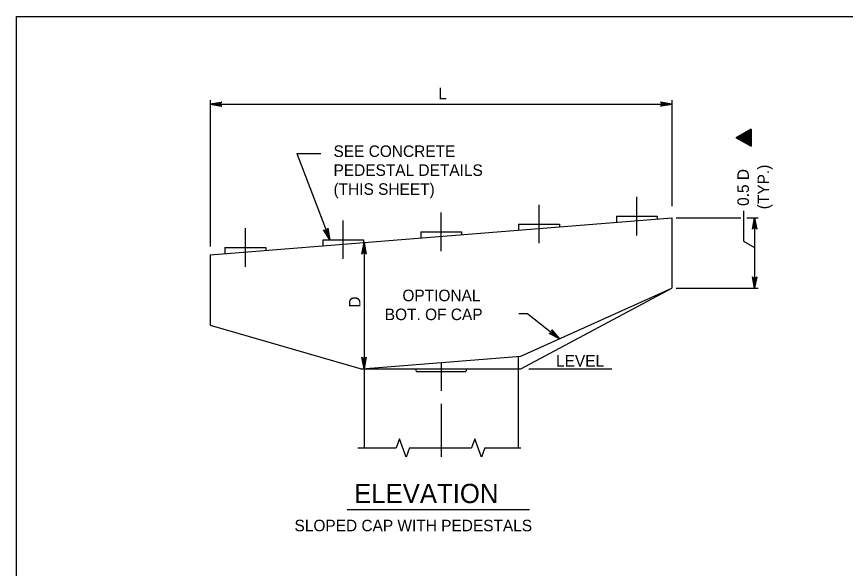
# Model space of a CAD drawing. Extents: x 646165 to 651486, y 296916 to 299292.
# Drawn here: x 650670.6 to 650886, y 298539.9 to 298683.3 of the extents above; entities that cross this region are included whole.
import ezdxf

# ---------------------------------------------------------------- set-up
doc = ezdxf.new("R2010")
doc.units = 0
for name, color, linetype in [('2', 7, 'Continuous'), ('50', 7, 'Continuous'), ('51', 7, 'Continuous'), ('52', 7, 'Continuous'), ('53', 7, 'Continuous')]:
    doc.layers.add(name, color=color, linetype=linetype)

msp = doc.modelspace()

# ---------------------------------------------------------------- linework, layer by layer
at = {"layer": '2'}
for p, q in [((650670.59, 298119.25), (650670.59, 298683.25)), ((650670.59, 298683.25), (651456.59, 298683.25))]:
    msp.add_line(p, q, dxfattribs=at)
at = {"layer": '50'}
for p, q in [((650806.38, 298624.35), (650806.38, 298634.35)), ((650831.78, 298626.38), (650831.78, 298636.38)), ((650780.92, 298622.31), (650780.92, 298632.31)), ((650755.46, 298620.27), (650755.46, 298630.27)), ((650730.06, 298618.23), (650730.06, 298628.23)), ((650780.92, 298593.25), (650780.92, 298586.01)), ((650780.92, 298582.66), (650780.92, 298568.82))]:
    msp.add_line(p, q, dxfattribs=at)
at = {"layer": '51'}
for p, q in [((650720.92, 298621.33), (650840.92, 298630.95)), ((650826.48, 298631.38), (650837.08, 298631.38)), ((650826.48, 298631.38), (650826.48, 298629.79)), ((650837.08, 298631.38), (650837.08, 298630.64)), ((650840.92, 298630.95), (650840.92, 298612.67)), ((650801.08, 298629.35), (650811.68, 298629.35)), ((650801.08, 298629.35), (650801.08, 298627.76)), ((650811.68, 298629.35), (650811.68, 298628.61)), ((650775.62, 298627.31), (650786.22, 298627.31)), ((650775.62, 298627.31), (650775.62, 298625.71)), ((650786.22, 298627.31), (650786.22, 298626.56)), ((650750.16, 298625.27), (650760.76, 298625.27)), ((650750.16, 298625.27), (650750.16, 298623.67)), ((650760.76, 298625.27), (650760.76, 298624.52)), ((650724.76, 298623.23), (650735.36, 298623.23)), ((650724.76, 298623.23), (650724.76, 298621.63)), ((650735.36, 298623.23), (650735.36, 298622.48)), ((650720.92, 298621.33), (650720.92, 298603.05)), ((650801.67, 298591.75), (650840.92, 298612.67)), ((650801.67, 298595.02), (650840.92, 298612.67)), ((650720.92, 298603.05), (650760.17, 298591.75)), ((650760.33, 298591.71), (650801.67, 298595.02)), ((650800.92, 298594.96), (650800.92, 298591.75)), ((650760.17, 298591.75), (650801.67, 298591.75)), ((650760.17, 298591.75), (650760.33, 298591.71)), ((650760.92, 298591.75), (650760.92, 298571.15)), ((650774.25, 298591.75), (650774.45, 298591)), ((650787.59, 298591.75), (650787.39, 298591)), ((650800.92, 298591.75), (650800.92, 298571.15)), ((650774.45, 298591), (650787.39, 298591))]:
    msp.add_line(p, q, dxfattribs=at)
at = {"layer": '52'}
for p, q in [((650720.92, 298661.55), (650720.92, 298623.5)), ((650720.92, 298660.49), (650840.92, 298660.49)), ((650840.92, 298661.55), (650840.92, 298633.97)), ((650743.42, 298647.69), (650751.99, 298625.27)), ((650743.42, 298647.69), (650749.69, 298647.69)), ((650859.55, 298632.81), (650859.55, 298624.92)), ((650842.06, 298630.95), (650858.79, 298630.95)), ((650860.36, 298630.95), (650863.37, 298630.95)), ((650862.42, 298630.95), (650862.42, 298612.67)), ((650760.92, 298624.53), (650760.92, 298591.75)), ((650859.55, 298624.92), (650862.42, 298623.26)), ((650842.06, 298612.67), (650863.37, 298612.67)), ((650803.46, 298606.05), (650801.09, 298606.05)), ((650803.46, 298606.05), (650811.7, 298599.53)), ((650803.7, 298591.75), (650825.28, 298591.75)), ((650759.32, 298571.15), (650769.24, 298571.15)), ((650772.74, 298571.15), (650788.79, 298571.15)), ((650792.29, 298571.15), (650801.69, 298571.15))]:
    msp.add_line(p, q, dxfattribs=at)
for points in [[(650720.92, 298660.49), (650723.9, 298661.05), (650723.79, 298660.97), (650723.67, 298660.89), (650723.61, 298660.79), (650723.55, 298660.69), (650723.54, 298660.59), (650723.52, 298660.49), (650723.54, 298660.39), (650723.55, 298660.29), (650723.61, 298660.19), (650723.67, 298660.09), (650723.79, 298660.01), (650723.9, 298659.93), (650720.92, 298660.49), (650723.79, 298660.01), (650723.67, 298660.09), (650720.92, 298660.49), (650723.61, 298660.19), (650723.55, 298660.29), (650720.92, 298660.49), (650723.54, 298660.39), (650723.52, 298660.49), (650720.92, 298660.49), (650723.54, 298660.59), (650723.55, 298660.69), (650720.92, 298660.49), (650723.61, 298660.79), (650723.67, 298660.89), (650720.92, 298660.49), (650723.79, 298660.97)], [(650840.92, 298660.49), (650837.94, 298659.93), (650838.05, 298660.01), (650838.17, 298660.09), (650838.23, 298660.19), (650838.29, 298660.29), (650838.3, 298660.39), (650838.32, 298660.49), (650838.3, 298660.59), (650838.29, 298660.69), (650838.23, 298660.79), (650838.17, 298660.89), (650838.05, 298660.97), (650837.94, 298661.05), (650840.92, 298660.49), (650838.05, 298660.97), (650838.17, 298660.89), (650840.92, 298660.49), (650838.23, 298660.79), (650838.29, 298660.69), (650840.92, 298660.49), (650838.3, 298660.59), (650838.32, 298660.49), (650840.92, 298660.49), (650838.3, 298660.39), (650838.29, 298660.29), (650840.92, 298660.49), (650838.23, 298660.19), (650838.17, 298660.09), (650840.92, 298660.49), (650838.05, 298660.01)], [(650840.92, 298660.49), (650837.94, 298659.93), (650838.05, 298660.01), (650838.17, 298660.09), (650838.23, 298660.19), (650838.29, 298660.29), (650838.3, 298660.39), (650838.32, 298660.49), (650838.3, 298660.59), (650838.29, 298660.69), (650838.23, 298660.79), (650838.17, 298660.89), (650838.05, 298660.97), (650837.94, 298661.05), (650840.92, 298660.49), (650838.05, 298660.97), (650838.17, 298660.89), (650840.92, 298660.49), (650838.23, 298660.79), (650838.29, 298660.69), (650840.92, 298660.49), (650838.3, 298660.59), (650838.32, 298660.49), (650840.92, 298660.49), (650838.3, 298660.39), (650838.29, 298660.29), (650840.92, 298660.49), (650838.23, 298660.19), (650838.17, 298660.09), (650840.92, 298660.49), (650838.05, 298660.01)], [(650862.42, 298630.95), (650862.98, 298627.97), (650862.9, 298628.08), (650862.82, 298628.2), (650862.72, 298628.26), (650862.62, 298628.32), (650862.52, 298628.33), (650862.42, 298628.35), (650862.32, 298628.33), (650862.22, 298628.32), (650862.12, 298628.26), (650862.02, 298628.2), (650861.94, 298628.08), (650861.86, 298627.97), (650862.42, 298630.95), (650861.94, 298628.08), (650862.02, 298628.2), (650862.42, 298630.95), (650862.12, 298628.26), (650862.22, 298628.32), (650862.42, 298630.95), (650862.32, 298628.33), (650862.42, 298628.35), (650862.42, 298630.95), (650862.52, 298628.33), (650862.62, 298628.32), (650862.42, 298630.95), (650862.72, 298628.26), (650862.82, 298628.2), (650862.42, 298630.95), (650862.9, 298628.08)], [(650751.99, 298625.27), (650750.4, 298627.86), (650750.52, 298627.78), (650750.63, 298627.7), (650750.75, 298627.68), (650750.86, 298627.66), (650750.96, 298627.68), (650751.06, 298627.7), (650751.15, 298627.75), (650751.23, 298627.8), (650751.31, 298627.89), (650751.38, 298627.98), (650751.41, 298628.12), (650751.45, 298628.25), (650751.99, 298625.27), (650751.41, 298628.12), (650751.38, 298627.98), (650751.99, 298625.27), (650751.31, 298627.89), (650751.23, 298627.8), (650751.99, 298625.27), (650751.15, 298627.75), (650751.06, 298627.7), (650751.99, 298625.27), (650750.96, 298627.68), (650750.86, 298627.66), (650751.99, 298625.27), (650750.75, 298627.68), (650750.63, 298627.7), (650751.99, 298625.27), (650750.52, 298627.78)], [(650760.92, 298624.53), (650761.48, 298621.55), (650761.4, 298621.67), (650761.32, 298621.78), (650761.22, 298621.84), (650761.12, 298621.9), (650761.02, 298621.92), (650760.92, 298621.93), (650760.82, 298621.92), (650760.72, 298621.9), (650760.62, 298621.84), (650760.52, 298621.78), (650760.44, 298621.67), (650760.36, 298621.55), (650760.92, 298624.53), (650760.44, 298621.67), (650760.52, 298621.78), (650760.92, 298624.53), (650760.62, 298621.84), (650760.72, 298621.9), (650760.92, 298624.53), (650760.82, 298621.92), (650760.92, 298621.93), (650760.92, 298624.53), (650761.02, 298621.92), (650761.12, 298621.9), (650760.92, 298624.53), (650761.22, 298621.84), (650761.32, 298621.78), (650760.92, 298624.53), (650761.4, 298621.67)], [(650862.42, 298612.67), (650861.86, 298615.65), (650861.94, 298615.54), (650862.02, 298615.42), (650862.12, 298615.36), (650862.22, 298615.31), (650862.32, 298615.29), (650862.42, 298615.27), (650862.52, 298615.29), (650862.62, 298615.31), (650862.72, 298615.36), (650862.82, 298615.42), (650862.9, 298615.54), (650862.98, 298615.65), (650862.42, 298612.67), (650862.9, 298615.54), (650862.82, 298615.42), (650862.42, 298612.67), (650862.72, 298615.36), (650862.62, 298615.31), (650862.42, 298612.67), (650862.52, 298615.29), (650862.42, 298615.27), (650862.42, 298612.67), (650862.32, 298615.29), (650862.22, 298615.31), (650862.42, 298612.67), (650862.12, 298615.36), (650862.02, 298615.42), (650862.42, 298612.67), (650861.94, 298615.54)], [(650811.7, 298599.53), (650809.01, 298600.94), (650809.15, 298600.93), (650809.29, 298600.93), (650809.4, 298600.97), (650809.51, 298601.01), (650809.59, 298601.08), (650809.66, 298601.15), (650809.71, 298601.23), (650809.76, 298601.32), (650809.77, 298601.44), (650809.79, 298601.55), (650809.75, 298601.69), (650809.71, 298601.82), (650811.7, 298599.53), (650809.75, 298601.69), (650809.79, 298601.55), (650811.7, 298599.53), (650809.77, 298601.44), (650809.76, 298601.32), (650811.7, 298599.53), (650809.71, 298601.23), (650809.66, 298601.15), (650811.7, 298599.53), (650809.59, 298601.08), (650809.51, 298601.01), (650811.7, 298599.53), (650809.4, 298600.97), (650809.29, 298600.93), (650811.7, 298599.53), (650809.15, 298600.93)], [(650760.92, 298591.75), (650760.36, 298594.74), (650760.44, 298594.62), (650760.52, 298594.51), (650760.62, 298594.45), (650760.72, 298594.39), (650760.82, 298594.37), (650760.92, 298594.35), (650761.02, 298594.37), (650761.12, 298594.39), (650761.22, 298594.45), (650761.32, 298594.51), (650761.4, 298594.62), (650761.48, 298594.74), (650760.92, 298591.75), (650761.4, 298594.62), (650761.32, 298594.51), (650760.92, 298591.75), (650761.22, 298594.45), (650761.12, 298594.39), (650760.92, 298591.75), (650761.02, 298594.37), (650760.92, 298594.35), (650760.92, 298591.75), (650760.82, 298594.37), (650760.72, 298594.39), (650760.92, 298591.75), (650760.62, 298594.45), (650760.52, 298594.51), (650760.92, 298591.75), (650760.44, 298594.62)], [(650772.74, 298571.15), (650771.87, 298568.75), (650770.12, 298573.56), (650769.24, 298571.15)], [(650792.29, 298571.15), (650791.42, 298568.75), (650789.67, 298573.56), (650788.79, 298571.15)]]:
    msp.add_lwpolyline(points, dxfattribs=at)
at = {"layer": '53'}
for p, q in [((650860.2, 298651.78), (650860.2, 298651.78)), ((650756.53, 298555.16), (650803.89, 298555.16))]:
    msp.add_line(p, q, dxfattribs=at)
for points in [[(650861.49, 298649.55), (650861.49, 298654.01), (650857.63, 298651.78), (650861.49, 298649.55)], [(650861.49, 298649.55), (650857.63, 298651.78), (650861.49, 298654.01), (650861.49, 298649.55), (650857.74, 298651.77), (650861.44, 298653.94), (650861.45, 298649.64), (650857.85, 298651.78), (650861.38, 298653.85), (650861.4, 298649.74), (650857.97, 298651.79), (650861.31, 298653.75), (650861.34, 298649.84), (650858.08, 298651.78), (650861.26, 298653.66), (650861.27, 298649.95), (650858.22, 298651.79), (650861.21, 298653.55), (650861.21, 298650.07), (650858.36, 298651.78), (650861.14, 298653.44), (650861.15, 298650.17), (650858.49, 298651.78), (650861.07, 298653.33), (650861.08, 298650.28), (650858.62, 298651.78), (650861, 298653.21), (650861.02, 298650.38), (650858.74, 298651.79), (650860.94, 298653.08), (650860.96, 298650.5), (650858.87, 298651.79), (650860.86, 298652.94), (650860.9, 298650.62), (650859.02, 298651.79), (650860.78, 298652.83), (650860.83, 298650.73), (650859.15, 298651.79), (650860.71, 298652.71), (650860.76, 298650.87), (650859.28, 298651.79), (650860.65, 298652.6), (650860.7, 298651), (650859.43, 298651.79), (650860.58, 298652.47), (650860.63, 298651.14), (650859.56, 298651.79), (650860.5, 298652.33), (650860.57, 298651.24), (650859.69, 298651.78), (650860.43, 298652.21), (650860.51, 298651.37), (650859.82, 298651.78), (650860.39, 298652.1), (650860.45, 298651.47), (650859.94, 298651.78), (650860.33, 298652.01), (650860.39, 298651.58), (650860.07, 298651.79), (650860.28, 298651.92), (650860.31, 298651.69), (650860.21, 298651.78), (650861.48, 298654), (650860.21, 298651.78), (650857.65, 298651.78), (650860.22, 298651.79), (650861.48, 298649.56)]]:
    msp.add_lwpolyline(points, dxfattribs=at)

# ---------------------------------------------------------------- texts
for s, height, p in [('L', 3, (650780.22, 298661.74)), ('SEE CONCRETE', 3, (650752.97, 298646.77)), ('PEDESTAL DETAILS', 3, (650752.97, 298641.85)), ('(THIS SHEET)', 3, (650752.97, 298636.93)), ('OPTIONAL', 3, (650770.87, 298609.29)), ('BOT. OF CAP', 3, (650766.29, 298604.37)), ('LEVEL', 3, (650810.8, 298592.3)), ('ELEVATION', 5, (650758.31, 298556.83)), ('SLOPED CAP WITH PEDESTALS', 3, (650742.83, 298549.5))]:
    msp.add_text(s, height=height, dxfattribs=at).set_placement(p)
for s, p in [('0.5 D', (650860.93, 298634.05)), ('(TYP.)', (650866.18, 298633.18)), ('D', (650759.97, 298607.62))]:
    msp.add_text(s, height=3, rotation=90, dxfattribs=at).set_placement(p)

doc.saveas('drawing.dxf')
